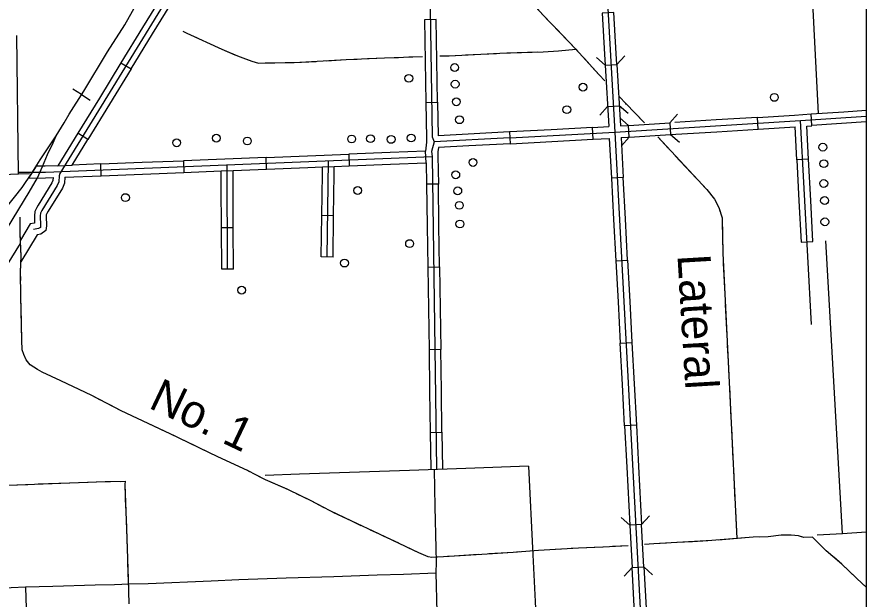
# Model space of a CAD drawing. Extents: x 309348 to 309445, y 336383 to 336484.
# Drawn here: x 309367.366 to 309372.295, y 336389.433 to 336392.813 of the extents above; entities that cross this region are included whole.
import ezdxf

# ---------------------------------------------------------------- set-up
doc = ezdxf.new("R2010")
doc.units = 0
doc.layers.add('R_Annotation', color=7, linetype='Continuous')
doc.layers.add('R_Border Notes', color=7, linetype='Continuous')

msp = doc.modelspace()

# ---------------------------------------------------------------- linework, layer by layer
at = {"layer": 'R_Annotation'}
for p, q in [((309369.8001, 336392.7978), (309369.7319, 336392.7967)), ((309367.9702, 336392.5464), (309368.0284, 336392.5108)), ((309370.8149, 336392.5344), (309370.8149, 336392.5344)), ((309367.7409, 336392.3621), (309367.6903, 336392.3943)), ((309367.7409, 336392.3621), (309367.7916, 336392.3299)), ((309369.7395, 336392.3166), (309369.8077, 336392.3177)), ((309370.8286, 336392.2952), (309370.8286, 336392.2952)), ((309372.1669, 336392.2623), (309372.2951, 336392.271)), ((309371.6695, 336392.1616), (309371.6652, 336392.2297)), ((309371.9765, 336392.2496), (309372.1669, 336392.2623)), ((309371.9813, 336392.1831), (309371.9765, 336392.2496)), ((309370.7107, 336392.1027), (309370.707, 336392.1708)), ((309370.7107, 336392.1027), (309370.707, 336392.1708)), ((309370.9208, 336392.1147), (309370.9166, 336392.1828)), ((309371.1564, 336392.1978), (309371.1607, 336392.1298)), ((309372.2951, 336392.2031), (309371.9813, 336392.1831)), ((309367.7774, 336392.1014), (309367.7192, 336392.1371)), ((309370.2254, 336392.1449), (309370.229, 336392.0768)), ((309370.9187, 336392.1488), (309370.9187, 336392.1488)), ((309371.1585, 336392.1638), (309371.1585, 336392.1638)), ((309371.1607, 336392.1298), (309371.1902, 336392.1316)), ((309369.7425, 336391.9662), (309369.7379, 336392.0342)), ((309368.3326, 336391.9782), (309368.3353, 336391.9101)), ((309368.8151, 336391.9292), (309368.8123, 336391.9973)), ((309369.2921, 336392.0165), (309369.2948, 336391.9483)), ((309371.9614, 336391.9876), (309371.8933, 336391.9839)), ((309371.9614, 336391.9876), (309371.9614, 336391.9876)), ((309367.4781, 336391.9457), (309367.4335, 336391.8771)), ((309367.604, 336391.9492), (309367.686, 336391.9524)), ((309367.8555, 336391.8909), (309367.8528, 336391.9591)), ((309368.5522, 336391.9187), (309368.6204, 336391.9214)), ((309370.8854, 336391.8805), (309370.8173, 336391.8769)), ((309369.8125, 336391.8418), (309369.7443, 336391.8409)), ((309369.8125, 336391.8418), (309369.8125, 336391.8418)), ((309369.2044, 336391.6587), (309369.1362, 336391.6596)), ((309368.6218, 336391.5882), (309368.5536, 336391.5879)), ((309371.9187, 336391.5045), (309371.9868, 336391.5081)), ((309369.201, 336391.4186), (309369.1328, 336391.4196)), ((309370.8428, 336391.3974), (309370.9109, 336391.401)), ((309368.6228, 336391.3481), (309368.5546, 336391.3478)), ((309369.7512, 336391.3607), (309369.8194, 336391.3617)), ((309370.8683, 336390.9179), (309370.9364, 336390.9216)), ((309369.8264, 336390.8816), (309369.7582, 336390.8806)), ((309369.7651, 336390.4005), (309369.8333, 336390.4015)), ((309370.962, 336390.4421), (309370.8938, 336390.4384)), ((309370.8938, 336390.4384), (309370.8938, 336390.4384)), ((309370.9586, 336389.8634), (309370.9586, 336389.8634)), ((309370.9717, 336389.6179), (309370.9717, 336389.6179)), ((309370.9717, 336389.6179), (309370.9717, 336389.6179)), ((309370.9717, 336389.6179), (309370.9717, 336389.6179)), ((309370.9717, 336389.6179), (309370.9717, 336389.6179)), ((309370.9717, 336389.6179), (309370.9717, 336389.6179)), ((309370.9717, 336389.6179), (309370.9717, 336389.6179)), ((309370.9717, 336389.6179), (309370.9717, 336389.6179))]:
    msp.add_line(p, q, dxfattribs=at)
for points in [[(309370.7027, 336394.5049), (309370.8372, 336392.1437), (309371.0852, 336387.4853)], [(309369.1287, 336394.3706), (309367.616, 336391.9035), (309367.6109, 336391.8897), (309367.6089, 336391.8559), (309367.5998, 336391.8333), (309367.5107, 336391.6889), (309367.5033, 336391.6741), (309367.5014, 336391.6572), (309367.5035, 336391.6016), (309367.5024, 336391.591), (309367.4921, 336391.5835), (309367.4631, 336391.5792)], [(309367.2439, 336391.479), (309367.438, 336391.7957), (309367.4849, 336391.8783), (309367.5151, 336391.9444), (309367.5441, 336392.0133), (309367.5757, 336392.0822), (309367.5936, 336392.1221), (309367.6407, 336392.1987), (309367.6691, 336392.2491), (309367.7536, 336392.382), (309367.8923, 336392.6092), (309367.9917, 336392.766), (309368.0711, 336392.908), (309368.1704, 336393.0726), (309368.2866, 336393.263), (309368.3905, 336393.4353), (309368.4892, 336393.5954), (309368.5699, 336393.7328), (309368.6492, 336393.8574), (309368.7789, 336394.0723), (309368.9022, 336394.2679), (309368.9328, 336394.3192)], [(309367.5936, 336392.1221), (309367.6407, 336392.1987), (309367.6691, 336392.2491), (309367.7536, 336392.382), (309367.8923, 336392.6092), (309367.9917, 336392.766), (309368.0711, 336392.908), (309368.1704, 336393.0726), (309368.2866, 336393.263), (309368.3905, 336393.4353), (309368.4892, 336393.5954), (309368.5699, 336393.7328), (309368.6492, 336393.8574), (309368.7789, 336394.0723), (309368.9022, 336394.2679), (309368.9328, 336394.3192)], [(309369.745, 336393.5633), (309370.022, 336393.2654), (309370.4226, 336392.8211), (309370.6101, 336392.6253), (309370.7466, 336392.4761), (309370.7789, 336392.4412)], [(309372.0188, 336392.2524), (309371.9672, 336393.2732)], [(309369.8672, 336392.9876), (309369.8353, 336392.9741), (309369.8119, 336392.9608), (309369.7914, 336392.9416), (309369.7769, 336392.9194), (309369.7683, 336392.8973), (309369.765, 336392.8621), (309369.7768, 336392.1163), (309369.7879, 336392.0873), (309369.7727, 336392.0322), (309369.7761, 336392.0016), (309369.8022, 336390.1886)], [(309368.2212, 336392.9558), (309368.0957, 336392.7511)], [(309368.1539, 336392.7154), (309368.2793, 336392.9201)], [(309370.3324, 336392.9212), (309370.4226, 336392.8211), (309370.454, 336392.7884)], [(309369.7319, 336392.7967), (309369.7357, 336392.5567)], [(309369.8039, 336392.5578), (309369.8001, 336392.7978)], [(309368.0957, 336392.7511), (309367.9702, 336392.5464)], [(309368.0284, 336392.5108), (309368.1539, 336392.7154)], [(309368.3299, 336392.7292), (309368.3531, 336392.7183), (309368.5557, 336392.6253), (309368.6473, 336392.5866), (309368.7299, 336392.5556), (309368.7686, 336392.5453), (309368.8073, 336392.5466), (309368.9764, 336392.5479), (309369.277, 336392.5647), (309369.499, 336392.575), (309369.7197, 336392.5832)], [(309368.3299, 336392.7292), (309368.3531, 336392.7183), (309368.4116, 336392.6914)], [(309370.4955, 336392.745), (309370.6101, 336392.6253), (309370.6198, 336392.6148)], [(309367.3758, 336391.9007), (309367.3664, 336392.7042)], [(309368.4661, 336392.6664), (309368.5557, 336392.6253), (309368.6308, 336392.5936)], [(309369.8202, 336392.5863), (309369.8758, 336392.5879), (309370.1701, 336392.6021), (309370.4204, 336392.6111), (309370.5108, 336392.6163), (309370.6101, 336392.6253)], [(309370.4498, 336392.6128), (309370.5108, 336392.6163), (309370.6101, 336392.6253)], [(309368.6867, 336392.5718), (309368.7299, 336392.5556), (309368.7686, 336392.5453), (309368.8073, 336392.5466), (309368.8625, 336392.547)], [(309369.1623, 336392.5583), (309369.277, 336392.5647), (309369.3421, 336392.5677)], [(309369.402, 336392.5705), (309369.499, 336392.575), (309369.5819, 336392.5781)], [(309369.6419, 336392.5803), (309369.7197, 336392.5832)], [(309369.8202, 336392.5863), (309369.8758, 336392.5879), (309369.9102, 336392.5896)], [(309369.9701, 336392.5925), (309370.15, 336392.6011)], [(309370.2099, 336392.6035), (309370.3899, 336392.61)], [(309370.6603, 336392.5705), (309370.7211, 336392.5041)], [(309370.73, 336392.5778), (309370.7809, 336392.5324)], [(309370.849, 336392.5363), (309370.8944, 336392.5872)], [(309367.9702, 336392.5464), (309367.8447, 336392.3417)], [(309368.9225, 336392.5475), (309368.9764, 336392.5479), (309369.1023, 336392.5549)], [(309369.7357, 336392.5567), (309369.7395, 336392.3166)], [(309369.8077, 336392.3177), (309369.8039, 336392.5578)], [(309370.7809, 336392.5324), (309370.8012, 336392.1759)], [(309370.849, 336392.5363), (309370.8693, 336392.1799)], [(309368.0284, 336392.5108), (309367.9029, 336392.3061)], [(309370.7211, 336392.5041), (309370.7466, 336392.4761), (309370.7789, 336392.4412)], [(309367.8447, 336392.3417), (309367.7192, 336392.1371)], [(309369.7395, 336392.3166), (309369.7428, 336392.1097), (309369.7436, 336392.0859)], [(309369.8077, 336392.3177), (309369.8108, 336392.1227)], [(309371.0091, 336392.197), (309370.8999, 336392.3106), (309370.8643, 336392.349)], [(309370.9051, 336392.3052), (309370.8999, 336392.3106), (309370.8643, 336392.349)], [(309367.9029, 336392.3061), (309367.7774, 336392.1014)], [(309370.7945, 336392.2932), (309370.7491, 336392.2424)], [(309370.7945, 336392.2932), (309370.8626, 336392.2971)], [(309370.9135, 336392.2517), (309370.8626, 336392.2971)], [(309370.9166, 336392.1828), (309370.8654, 336392.2279)], [(309371.0091, 336392.197), (309370.9467, 336392.2619)], [(309371.2015, 336392.249), (309371.1564, 336392.1978)], [(309371.6652, 336392.2297), (309371.4256, 336392.2147)], [(309371.6652, 336392.2297), (309371.8795, 336392.2431), (309371.9765, 336392.2496)], [(309371.9782, 336391.0268), (309371.9154, 336392.2112), (309372.2951, 336392.2368)], [(309370.2294, 336392.111), (309370.8372, 336392.1437), (309371.9154, 336392.2112)], [(309370.707, 336392.1708), (309370.4673, 336392.1579)], [(309370.707, 336392.1708), (309370.8012, 336392.1759)], [(309370.8693, 336392.1799), (309370.9464, 336392.1847)], [(309370.9464, 336392.1847), (309371.1564, 336392.1978)], [(309371.4256, 336392.2147), (309371.186, 336392.1997)], [(309371.6695, 336392.1616), (309371.8831, 336392.175)], [(309371.8933, 336391.9839), (309371.8831, 336392.175)], [(309371.9512, 336392.1794), (309371.9815, 336392.1813)], [(309371.9614, 336391.9876), (309371.9512, 336392.1794)], [(309367.2439, 336391.479), (309367.438, 336391.7957), (309367.4849, 336391.8783), (309367.5151, 336391.9444), (309367.5441, 336392.0133), (309367.5757, 336392.0822), (309367.5936, 336392.1221)], [(309367.299, 336391.7007), (309367.3967, 336391.8233), (309367.4532, 336391.9059), (309367.5014, 336391.983), (309367.5936, 336392.1221)], [(309367.299, 336391.7007), (309367.3967, 336391.8233), (309367.4532, 336391.9059), (309367.5014, 336391.983), (309367.5936, 336392.1221)], [(309367.7192, 336392.1371), (309367.604, 336391.9492)], [(309369.9857, 336392.1321), (309369.8108, 336392.1227)], [(309370.2254, 336392.1449), (309369.9857, 336392.1321)], [(309370.4673, 336392.1579), (309370.2275, 336392.1451)], [(309370.9506, 336392.1166), (309371.1607, 336392.1298)], [(309371.1607, 336392.1298), (309371.2118, 336392.0847)], [(309371.1902, 336392.1316), (309371.4299, 336392.1466)], [(309371.4299, 336392.1466), (309371.6695, 336392.1616)], [(309367.686, 336391.9524), (309367.7774, 336392.1014)], [(309369.7436, 336392.0859), (309369.7379, 336392.0342)], [(309370.2272, 336392.1109), (309369.7879, 336392.0873)], [(309370.229, 336392.0768), (309369.9893, 336392.0639)], [(309370.2312, 336392.0769), (309370.4709, 336392.0898)], [(309370.4709, 336392.0898), (309370.7107, 336392.1027)], [(309370.7107, 336392.1027), (309370.805, 336392.1078)], [(309370.805, 336392.1078), (309370.8173, 336391.8769)], [(309370.8731, 336392.1118), (309370.9506, 336392.1166)], [(309370.8731, 336392.1118), (309370.8854, 336391.8805)], [(309370.8757, 336392.0636), (309370.9208, 336392.1147)], [(309371.0859, 336392.1168), (309371.3702, 336391.8106), (309371.4155, 336391.7548), (309371.4416, 336391.706), (309371.4602, 336391.6462), (309371.4633, 336391.4412), (309371.5453, 336389.784)], [(309371.0859, 336392.1168), (309371.1472, 336392.0508)], [(309369.532, 336392.026), (309369.2921, 336392.0165)], [(309369.7379, 336392.0342), (309369.532, 336392.026)], [(309369.8142, 336392.0545), (309369.8104, 336392.0289), (309369.8102, 336392.0038), (309369.8125, 336391.8418)], [(309369.9893, 336392.0639), (309369.8142, 336392.0545)], [(309367.3742, 336391.9106), (309367.5315, 336391.9122), (309369.7761, 336392.0016)], [(309368.0927, 336391.9687), (309368.3326, 336391.9782)], [(309368.5725, 336391.9878), (309368.3326, 336391.9782)], [(309368.8123, 336391.9973), (309368.5725, 336391.9878)], [(309368.8123, 336391.9973), (309369.0522, 336392.0069)], [(309369.0522, 336392.0069), (309369.2921, 336392.0165)], [(309369.1669, 336391.4191), (309369.1749, 336391.9754)], [(309371.188, 336392.0068), (309371.3105, 336391.8749)], [(309371.8933, 336391.9839), (309371.906, 336391.7442)], [(309371.9741, 336391.7478), (309371.9614, 336391.9876)], [(309367.604, 336391.9492), (309367.5307, 336391.9462), (309367.4781, 336391.9457)], [(309367.8528, 336391.9591), (309367.686, 336391.9524)], [(309367.8528, 336391.9591), (309368.0927, 336391.9687)], [(309368.5887, 336391.3479), (309368.5861, 336391.9549)], [(309368.6204, 336391.9214), (309368.8151, 336391.9292)], [(309368.8151, 336391.9292), (309369.055, 336391.9388)], [(309369.055, 336391.9388), (309369.1403, 336391.9422)], [(309369.1397, 336391.8997), (309369.1403, 336391.9422)], [(309369.1403, 336391.9422), (309369.2086, 336391.9449), (309369.2948, 336391.9483)], [(309369.2079, 336391.8987), (309369.2086, 336391.9449)], [(309369.2948, 336391.9483), (309369.5347, 336391.9579)], [(309369.5347, 336391.9579), (309369.7425, 336391.9662)], [(309369.7425, 336391.9662), (309369.7443, 336391.8409)], [(309367.4396, 336391.9015), (309367.3758, 336391.9007), (309367.2828, 336391.8964), (309367.174, 336391.8903), (309367.059, 336391.886), (309366.941, 336391.881), (309366.8549, 336391.8773), (309366.7037, 336391.87), (309366.5513, 336391.8638), (309366.322, 336391.8539)], [(309367.4335, 336391.8771), (309367.5324, 336391.8781), (309367.5761, 336391.8798)], [(309367.5761, 336391.8798), (309367.5752, 336391.8634), (309367.5693, 336391.8487), (309367.4898, 336391.72)], [(309367.6446, 336391.8825), (309367.6426, 336391.8483), (309367.6304, 336391.8179), (309367.5479, 336391.6842)], [(309367.6446, 336391.8825), (309367.8555, 336391.8909)], [(309367.8555, 336391.8909), (309368.0954, 336391.9005)], [(309368.0954, 336391.9005), (309368.3353, 336391.9101)], [(309368.3353, 336391.9101), (309368.5522, 336391.9187)], [(309368.5526, 336391.828), (309368.5522, 336391.9187)], [(309368.6208, 336391.8282), (309368.6204, 336391.9214)], [(309369.1362, 336391.6596), (309369.1397, 336391.8997)], [(309369.2044, 336391.6587), (309369.2079, 336391.8987)], [(309370.8173, 336391.8769), (309370.83, 336391.6372)], [(309370.8981, 336391.6408), (309370.8854, 336391.8805)], [(309368.5536, 336391.5879), (309368.5526, 336391.828)], [(309368.6218, 336391.5882), (309368.6208, 336391.8282)], [(309369.7443, 336391.8409), (309369.7478, 336391.6008)], [(309369.816, 336391.6018), (309369.8125, 336391.8418)], [(309371.3514, 336391.8309), (309371.3702, 336391.8106), (309371.4155, 336391.7548), (309371.4416, 336391.706), (309371.4491, 336391.682)], [(309371.906, 336391.7442), (309371.9187, 336391.5045)], [(309371.9868, 336391.5081), (309371.9741, 336391.7478)], [(309367.4898, 336391.72), (309367.4809, 336391.7055), (309367.4701, 336391.684), (309367.4672, 336391.6585), (309367.4689, 336391.6146), (309367.4422, 336391.6106)], [(309367.5479, 336391.6842), (309367.5405, 336391.6723), (309367.5365, 336391.6643), (309367.5356, 336391.656), (309367.5377, 336391.6004), (309367.5347, 336391.5724), (309367.5054, 336391.551), (309367.484, 336391.5478)], [(309370.9134, 336389.7425), (309370.7683, 336389.7342), (309370.627, 336389.7283), (309370.3937, 336389.7143), (309370.2465, 336389.7032), (309370.0956, 336389.6944), (309369.8748, 336389.6797), (309369.7747, 336389.6745), (309369.7526, 336389.6782), (309369.6996, 336389.7018), (309369.5075, 336389.7916), (309369.4663, 336389.8107), (309369.3102, 336389.8843), (309369.1836, 336389.9447), (309369.0732, 336390.0029), (309368.9429, 336390.0662), (309368.8097, 336390.1258), (309368.7037, 336390.1788), (309368.5315, 336390.2591), (309368.2562, 336390.3923), (309367.9706, 336390.5263), (309367.8006, 336390.6146), (309367.6203, 336390.7), (309367.5135, 336390.7508), (309367.4848, 336390.7663), (309367.4436, 336390.792), (309367.4201, 336390.8215), (309367.4061, 336390.8524), (309367.3958, 336390.8804), (309367.395, 336390.9363), (309367.3884, 336391.1896), (309367.3877, 336391.3309), (309367.3899, 336391.4251), (309367.3847, 336391.551), (309367.3855, 336391.6489), (309367.3854, 336391.6503)], [(309367.3859, 336391.5228), (309367.3847, 336391.551), (309367.3855, 336391.6489), (309367.3854, 336391.6503)], [(309369.1328, 336391.4196), (309369.1362, 336391.6596)], [(309369.201, 336391.4186), (309369.2044, 336391.6587)], [(309370.83, 336391.6372), (309370.8428, 336391.3974)], [(309370.9109, 336391.401), (309370.8981, 336391.6408)], [(309367.4422, 336391.6106), (309367.3861, 336391.5176)], [(309368.5546, 336391.3478), (309368.5536, 336391.5879)], [(309368.6228, 336391.3481), (309368.6218, 336391.5882)], [(309369.7478, 336391.6008), (309369.7512, 336391.3607)], [(309369.8194, 336391.3617), (309369.816, 336391.6018)], [(309371.4605, 336391.6237), (309371.4633, 336391.4436)], [(309367.484, 336391.5478), (309367.3891, 336391.3906)], [(309365.0771, 336387.7542), (309366.3658, 336389.8452), (309366.4618, 336389.9977), (309366.5551, 336390.1471), (309366.6619, 336390.3191), (309366.7639, 336390.4847), (309366.8833, 336390.6787), (309366.9798, 336390.8356), (309367.0836, 336391.0057), (309367.2331, 336391.2532), (309367.3868, 336391.4981)], [(309372.159, 336389.8131), (309372.0612, 336391.5124)], [(309367.3887, 336391.3728), (309367.3899, 336391.4251), (309367.3883, 336391.4628)], [(309370.8428, 336391.3974), (309370.8556, 336391.1577)], [(309370.9109, 336391.401), (309370.9237, 336391.1613)], [(309371.4662, 336391.3837), (309371.4751, 336391.2038)], [(309367.3879, 336391.2828), (309367.3877, 336391.3309), (309367.3887, 336391.3728)], [(309369.7512, 336391.3607), (309369.7547, 336391.1207)], [(309369.8194, 336391.3617), (309369.8229, 336391.1217)], [(309367.3922, 336391.0427), (309367.3884, 336391.1896), (309367.3882, 336391.2228)], [(309370.8556, 336391.1577), (309370.8683, 336390.9179)], [(309370.9237, 336391.1613), (309370.9364, 336390.9216)], [(309371.478, 336391.1439), (309371.4869, 336390.964)], [(309369.7547, 336391.1207), (309369.7582, 336390.8806)], [(309369.8229, 336391.1217), (309369.8264, 336390.8816)], [(309367.4288, 336390.8106), (309367.4201, 336390.8215), (309367.4061, 336390.8524), (309367.3958, 336390.8804), (309367.395, 336390.9363), (309367.3938, 336390.9827)], [(309370.8811, 336390.6782), (309370.8683, 336390.9179)], [(309370.9364, 336390.9216), (309370.9492, 336390.6818)], [(309371.4899, 336390.9041), (309371.4943, 336390.8142)], [(309369.7582, 336390.8806), (309369.7616, 336390.6406)], [(309369.8298, 336390.6416), (309369.8264, 336390.8816)], [(309371.4943, 336390.8142), (309371.4988, 336390.7243)], [(309367.6355, 336390.6928), (309367.6203, 336390.7), (309367.5135, 336390.7508), (309367.4848, 336390.7663), (309367.4743, 336390.7728)], [(309366.1941, 336390.6806), (309366.2191, 336390.6354), (309366.2919, 336390.5328), (309366.3068, 336390.5031), (309366.3068, 336390.457), (309366.338, 336390.1002), (309366.3573, 336390.0586), (309366.4049, 336390.0244), (309366.5787, 336389.9769), (309366.598, 336389.9843), (309366.7704, 336390.0616), (309366.8046, 336390.0735), (309367.1063, 336390.0869), (309367.879, 336390.1151), (309367.9935, 336390.1166), (309367.992, 336390.0973), (309368.0039, 336389.784), (309368.0113, 336389.5477), (309368.0152, 336389.4059)], [(309367.8516, 336390.5881), (309367.8006, 336390.6146), (309367.6898, 336390.6671)], [(309369.7616, 336390.6406), (309369.7651, 336390.4005)], [(309369.8333, 336390.4015), (309369.8298, 336390.6416)], [(309370.8938, 336390.4384), (309370.8811, 336390.6782)], [(309370.9492, 336390.6818), (309370.962, 336390.4421)], [(309371.5018, 336390.6643), (309371.5107, 336390.4845)], [(309368.0665, 336390.4813), (309367.9706, 336390.5263), (309367.9048, 336390.5605)], [(309368.2023, 336390.4176), (309368.1208, 336390.4558)], [(309368.2837, 336390.379), (309368.2562, 336390.3923), (309368.2023, 336390.4176)], [(309369.7651, 336390.4005), (309369.7681, 336390.1881)], [(309369.8333, 336390.4015), (309369.8363, 336390.1891)], [(309370.8938, 336390.4384), (309370.9066, 336390.1987)], [(309370.962, 336390.4421), (309370.9747, 336390.2023)], [(309371.5136, 336390.4245), (309371.5225, 336390.2447)], [(309368.4998, 336390.2744), (309368.3377, 336390.3528)], [(309368.717, 336390.1722), (309368.7037, 336390.1788), (309368.554, 336390.2486)], [(309370.3362, 336390.2041), (309369.9724, 336390.1914), (309369.6448, 336390.1799), (309369.0061, 336390.1576), (309368.8074, 336390.1506)], [(309370.3362, 336390.2041), (309370.361, 336389.69), (309370.3742, 336389.4178), (309370.3912, 336389.0671), (309370.4169, 336388.5344), (309370.434, 336388.1809), (309370.4465, 336387.9224)], [(309370.9066, 336390.1987), (309370.9246, 336389.8616)], [(309370.9747, 336390.2023), (309370.9927, 336389.8652)], [(309369.7882, 336390.1849), (309369.7929, 336389.9688), (309369.7977, 336389.7281), (309369.7998, 336389.6472), (309369.7988, 336389.5845)], [(309371.5255, 336390.1847), (309371.5344, 336390.0049)], [(309367.2493, 336390.0921), (309367.4293, 336390.0987)], [(309367.4892, 336390.1009), (309367.6692, 336390.1074)], [(309367.7292, 336390.1096), (309367.879, 336390.1151), (309367.9091, 336390.1155)], [(309367.9691, 336390.1163), (309367.9935, 336390.1166), (309367.992, 336390.0973), (309367.9972, 336389.961)], [(309368.9342, 336390.0701), (309368.8097, 336390.1258), (309368.7707, 336390.1453)], [(309369.149, 336389.9629), (309369.0732, 336390.0029), (309368.9883, 336390.0441)], [(309369.3652, 336389.8584), (309369.3102, 336389.8843), (309369.2025, 336389.9357)], [(309370.8738, 336389.9072), (309370.9246, 336389.8616)], [(309370.9927, 336389.8652), (309371.0383, 336389.9159)], [(309371.5374, 336389.945), (309371.5453, 336389.784)], [(309367.9994, 336389.901), (309368.0039, 336389.784), (309368.0059, 336389.7211)], [(309370.9927, 336389.8652), (309370.9246, 336389.8616)], [(309370.9246, 336389.8616), (309370.9321, 336389.7192), (309370.9376, 336389.6161)], [(309371.0057, 336389.6197), (309371.0003, 336389.7229), (309370.9927, 336389.8652)], [(309369.501, 336389.7946), (309369.4663, 336389.8107), (309369.4194, 336389.8328)], [(309372.2951, 336389.5027), (309372.275, 336389.5214), (309372.1543, 336389.6363), (309372.063, 336389.7136), (309371.985, 336389.7923), (309371.9342, 336389.7901), (309371.9033, 336389.7997), (309371.8614, 336389.8041), (309371.8017, 336389.8034), (309371.7274, 336389.7945), (309371.6405, 336389.7916), (309371.3991, 336389.7724), (309371.0635, 336389.7526), (309371.0099, 336389.7489)], [(309371.8561, 336389.804), (309371.8017, 336389.8034), (309371.7274, 336389.7945), (309371.6766, 336389.7928)], [(309372.0113, 336389.8048), (309372.159, 336389.8131)], [(309372.159, 336389.8131), (309372.2951, 336389.823)], [(309369.5825, 336389.7565), (309369.5075, 336389.7916), (309369.501, 336389.7946)], [(309371.1377, 336389.757), (309371.0635, 336389.7526), (309371.0099, 336389.7489)], [(309371.2875, 336389.7658), (309371.1976, 336389.7605)], [(309371.3773, 336389.7712), (309371.2875, 336389.7658)], [(309371.6167, 336389.7897), (309371.4372, 336389.7755)], [(309372.0621, 336389.7146), (309371.985, 336389.7923), (309371.9342, 336389.7901), (309371.9154, 336389.796)], [(309369.8051, 336389.6761), (309369.7747, 336389.6745), (309369.7526, 336389.6782), (309369.6996, 336389.7018), (309369.6369, 336389.7311)], [(309370.2843, 336389.7061), (309370.2465, 336389.7032), (309370.1046, 336389.6949)], [(309370.5239, 336389.7221), (309370.3937, 336389.7143), (309370.3442, 336389.7106)], [(309370.7636, 336389.734), (309370.627, 336389.7283), (309370.5838, 336389.7257)], [(309370.9134, 336389.7425), (309370.8236, 336389.7373)], [(309368.0077, 336389.6611), (309368.0106, 336389.5711)], [(309370.0447, 336389.691), (309369.8748, 336389.6797), (309369.865, 336389.6792)], [(309372.2406, 336389.5542), (309372.1543, 336389.6363), (309372.1078, 336389.6757)], [(309370.9376, 336389.6161), (309370.892, 336389.5654)], [(309370.9376, 336389.6161), (309371.0057, 336389.6197)], [(309370.9577, 336389.2397), (309370.9376, 336389.6161)], [(309371.0057, 336389.6197), (309371.0258, 336389.2434)], [(309371.0565, 336389.5741), (309371.0057, 336389.6197)], [(309366.119, 336389.4448), (309366.3654, 336389.4585), (309366.5807, 336389.4669), (309366.7482, 336389.4733), (309367.0543, 336389.4874), (309367.2471, 336389.4951), (309367.416, 336389.5028), (309367.5743, 336389.5078), (309367.8206, 336389.5155), (309367.9325, 336389.5169), (309368.017, 336389.5204), (309368.1275, 336389.524), (309368.4927, 336389.5387), (309368.6552, 336389.5458), (309368.929, 336389.5563), (309369.2062, 336389.5641), (309369.4575, 336389.5732), (309369.6109, 336389.5782), (309369.7988, 336389.5845)], [(309368.0106, 336389.5711), (309368.0113, 336389.5477), (309368.0132, 336389.4811)], [(309369.7988, 336389.5845), (309369.803, 336389.3564), (309369.8037, 336389.1664), (309369.8051, 336388.9686), (309369.8079, 336388.7159), (309369.8086, 336388.4548), (309369.8107, 336388.2837), (309369.8143, 336388.0986), (309369.8185, 336387.8699), (309369.8227, 336387.62), (309369.8283, 336387.3863), (309369.829, 336387.3096), (309369.8329, 336387.2349)], [(309372.2951, 336389.5027), (309372.2842, 336389.5129)], [(309367.416, 336389.499), (309367.4236, 336389.2614), (309367.4345, 336388.9203), (309367.4458, 336388.5258), (309367.4572, 336388.0259), (309367.4648, 336387.7137), (309367.4725, 336387.4278), (309367.4731, 336387.2815), (309367.4667, 336387.0972)]]:
    msp.add_lwpolyline(points, dxfattribs=at)
msp.add_lwpolyline([(309370.7636, 336392.8356), (309370.7773, 336392.5959), (309370.7809, 336392.5324), (309370.849, 336392.5363), (309370.8454, 336392.5998), (309370.8317, 336392.8395), (309370.7636, 336392.8356)], close=True, dxfattribs=at)
for centre in [(309369.9074, 336392.519), (309369.6411, 336392.4563), (309369.91, 336392.4224), (309370.652, 336392.4051), (309371.7631, 336392.3455), (309369.9165, 336392.3201), (309370.5585, 336392.2747), (309369.9352, 336392.2158), (309368.5238, 336392.1088), (309369.3093, 336392.1043), (309369.4189, 336392.1057), (309369.5384, 336392.1016), (309369.6543, 336392.1096), (309368.2935, 336392.082), (309368.7034, 336392.0923), (309372.0445, 336392.0563), (309370.0137, 336391.9678), (309372.0505, 336391.9606), (309369.9134, 336391.8963), (309369.3441, 336391.8051), (309369.9251, 336391.8027), (309372.05, 336391.8458), (309367.9959, 336391.7639), (309369.9339, 336391.7187), (309372.0545, 336391.7467), (309369.9376, 336391.6108), (309372.0562, 336391.6232), (309369.6455, 336391.4968), (309369.2676, 336391.3836), (309368.6708, 336391.2263)]:
    msp.add_circle(centre, 0.0227, dxfattribs=at)
at = {"layer": 'R_Border Notes'}
msp.add_line((309372.2951, 336394.5049), (309372.2951, 336384.9236), dxfattribs=at)

# ---------------------------------------------------------------- texts
at = {"layer": 'R_Annotation'}
for s, rotation, p in [('Lateral', 273.4166, (309371.2003, 336391.4298)), ('No. 1', 334.5968, (309368.124, 336390.5461))]:
    msp.add_text(s, height=0.19206, rotation=rotation, dxfattribs=at).set_placement(p)

doc.saveas('drawing.dxf')
